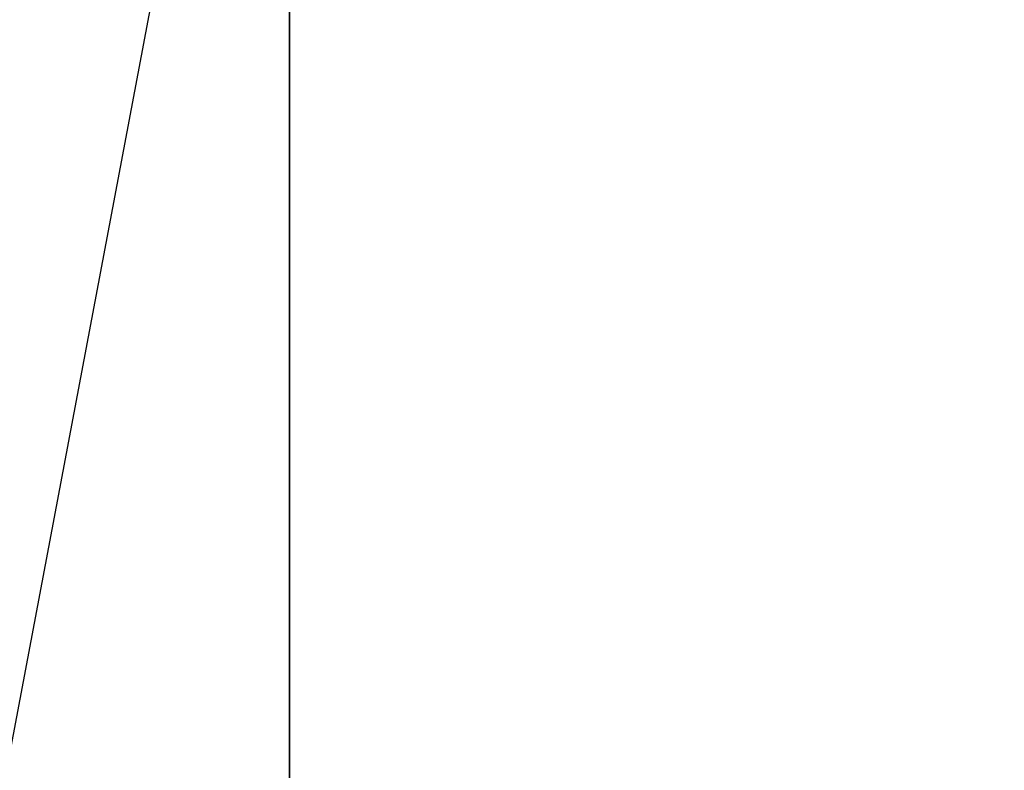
# Model space of a CAD drawing. Extents: x 0 to 80, y 0 to 80.
# Tile 280 of 656: x 8.7175 to 8.7378, y 35.3912 to 35.4067. Entities that reach past the tile are written whole.
import ezdxf

# ---------------------------------------------------------------- set-up
doc = ezdxf.new("R2010")
doc.units = 0
doc.header["$LTSCALE"] = 25.4
doc.layers.get('0').update_dxf_attribs({"color": 13, "linetype": 'CONTINUOUS'})

# ---------------------------------------------------------------- blocks, each defined once
blk = doc.blocks.new('ORBIT-I-KINKIET-20-7806-78')
at = {"color": 7}
for p, q in [((25.119671, 35.76836, 343.688782), (25.096619, 35.64608, 343.620422)), ((25.119671, 35.64608, 343.688782), (25.119671, 35.76836, 343.688782))]:
    blk.add_line(p, q, dxfattribs=at)
mesh = blk.add_polyface(dxfattribs=at)
corners = [(25.482746, 35.64608, 303.722137), (24.774519, 35.76836, 304.122559), (25.482746, 35.76836, 303.722137)]
mesh.append_faces([[corners[k] for k in face] for face in [(0, 1, 2)]], dxfattribs={"color": 7})
mesh = blk.add_polyface(dxfattribs=at)
corners = [(25.482746, 35.64608, 303.722137), (24.774519, 35.64608, 304.122559), (24.774519, 35.76836, 304.122559)]
mesh.append_faces([[corners[k] for k in face] for face in [(0, 1, 2)]], dxfattribs={"color": 7})
mesh = blk.add_polyface(dxfattribs=at)
corners = [(25.119671, 35.76836, 343.688782), (25.119671, 35.64608, 343.688782), (25.202963, 35.76836, 344.543243)]
mesh.append_faces([[corners[k] for k in face] for face in [(0, 1, 2)]], dxfattribs={"color": 7})
mesh = blk.add_polyface(dxfattribs=at)
corners = [(25.202963, 35.76836, 344.543243), (25.119671, 35.64608, 343.688782), (25.202963, 35.64608, 344.543243)]
mesh.append_faces([[corners[k] for k in face] for face in [(0, 1, 2)]], dxfattribs={"color": 7})

msp = doc.modelspace()

# ---------------------------------------------------------------- block references
at = {"color": 0}
msp.add_blockref('ORBIT-I-KINKIET-20-7806-78', (-16.396614, -0.346078, -57.5), dxfattribs=at)

doc.saveas('drawing.dxf')
